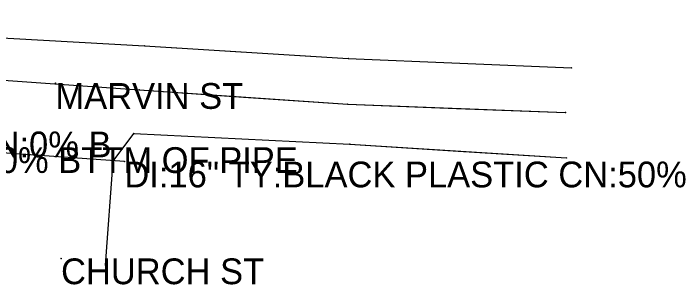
# Model space of a CAD drawing. Extents: x -99999 to 591807, y -99999 to 347168.
# Drawn here: x 591473.9 to 591604.2, y 320848.7 to 320901.3 of the extents above; entities that cross this region are included whole.
import ezdxf

# ---------------------------------------------------------------- set-up
doc = ezdxf.new("R2010")
doc.units = 0
for name, color, linetype in [('S_DRG_PT_SYM', 7, 'Continuous'), ('S_EDGE_PAVEMENT', 7, 'Continuous'), ('S_MSC_PT_SYM', 7, 'Continuous'), ('S_PAVEMENT_CROWN', 7, 'Continuous'), ('S_RDW_PT_SYM', 7, 'Continuous'), ('S_SIDE_DRAIN', 7, 'Continuous'), ('S_SIDE_DRAIN_ANNOT', 7, 'Continuous'), ('S_SURVEY_TEXT_ANNOT', 7, 'Continuous')]:
    doc.layers.add(name, color=color, linetype=linetype)

msp = doc.modelspace()

# ---------------------------------------------------------------- linework, layer by layer
at = {"layer": 'S_DRG_PT_SYM'}
msp.add_lwpolyline([(591495.37, 320872.54), (591495.37, 320872.59), (591495.37, 320872.54), (591495.32, 320872.54), (591495.37, 320872.54), (591495.37, 320872.49), (591495.37, 320872.54), (591495.42, 320872.54)], dxfattribs=at)
at = {"layer": 'S_EDGE_PAVEMENT'}
for points in [[(591274.55, 320914.32), (591277.47, 320910.23), (591281.29, 320907.41), (591283.34, 320907.18), (591287.56, 320906.76), (591333.96, 320904.39), (591378.56, 320901.54), (591416.52, 320899.61), (591460.04, 320897.22), (591499.29, 320895.01), (591538.77, 320892.55), (591582.07, 320890.71)], [(591274.55, 320914.32), (591277.47, 320910.23), (591281.29, 320907.41), (591283.34, 320907.18), (591287.56, 320906.76), (591310.76, 320905.57), (591333.96, 320904.39), (591356.26, 320902.97), (591378.56, 320901.54), (591397.54, 320900.58), (591416.52, 320899.61), (591438.28, 320898.42), (591460.04, 320897.22), (591479.66, 320896.11), (591499.29, 320895.01), (591519.03, 320893.78), (591538.77, 320892.55), (591560.42, 320891.63), (591582.07, 320890.71)], [(591491.73, 320852.43), (591493.17, 320872.65), (591497.17, 320878.01), (591539.07, 320875.94), (591581.05, 320873.24)], [(591491.73, 320852.43), (591493.17, 320872.65), (591497.17, 320878.01), (591518.12, 320876.98), (591539.07, 320875.94), (591560.06, 320874.59), (591581.05, 320873.24)]]:
    msp.add_lwpolyline(points, dxfattribs=at)
at = {"layer": 'S_MSC_PT_SYM'}
for points in [[(591482, 320887.77), (591482, 320887.82), (591482, 320887.77), (591481.95, 320887.77), (591482, 320887.77), (591482, 320887.72), (591482, 320887.77), (591482.05, 320887.77)], [(591483.09, 320853.75), (591483.09, 320853.8), (591483.09, 320853.75), (591483.04, 320853.75), (591483.09, 320853.75), (591483.09, 320853.7), (591483.09, 320853.75), (591483.15, 320853.75)]]:
    msp.add_lwpolyline(points, dxfattribs=at)
at = {"layer": 'S_PAVEMENT_CROWN'}
for points in [[(591273.47, 320897.53), (591287.1, 320896.65), (591334.85, 320894.79), (591377.66, 320893.29), (591416.77, 320890.77), (591460.02, 320889.15), (591498.26, 320886.47), (591538.69, 320883.65), (591580.87, 320882.06)], [(591273.47, 320897.53), (591287.1, 320896.65), (591310.97, 320895.72), (591334.85, 320894.79), (591356.25, 320894.04), (591377.66, 320893.29), (591397.21, 320892.03), (591416.77, 320890.77), (591438.39, 320889.96), (591460.02, 320889.15), (591479.14, 320887.81), (591498.26, 320886.47), (591518.48, 320885.06), (591538.69, 320883.65), (591559.78, 320882.86), (591580.87, 320882.06)]]:
    msp.add_lwpolyline(points, dxfattribs=at)
at = {"layer": 'S_RDW_PT_SYM'}
for points in [[(591499.29, 320895.01), (591499.29, 320895.06), (591499.29, 320895.01), (591499.24, 320895.01), (591499.29, 320895.01), (591499.29, 320894.96), (591499.29, 320895.01), (591499.34, 320895.01)], [(591538.77, 320892.55), (591538.77, 320892.6), (591538.77, 320892.55), (591538.72, 320892.55), (591538.77, 320892.55), (591538.76, 320892.5), (591538.77, 320892.55), (591538.82, 320892.54)], [(591582.07, 320890.71), (591582.07, 320890.76), (591582.07, 320890.71), (591582.02, 320890.72), (591582.07, 320890.71), (591582.07, 320890.66), (591582.07, 320890.71), (591582.12, 320890.71)], [(591498.26, 320886.47), (591498.26, 320886.52), (591498.26, 320886.47), (591498.21, 320886.48), (591498.26, 320886.47), (591498.26, 320886.42), (591498.26, 320886.47), (591498.31, 320886.47)], [(591538.69, 320883.65), (591538.7, 320883.7), (591538.69, 320883.65), (591538.64, 320883.65), (591538.69, 320883.65), (591538.69, 320883.6), (591538.69, 320883.65), (591538.74, 320883.64)], [(591580.87, 320882.06), (591580.87, 320882.11), (591580.87, 320882.06), (591580.82, 320882.07), (591580.87, 320882.06), (591580.87, 320882.01), (591580.87, 320882.06), (591580.92, 320882.06)], [(591497.17, 320878.01), (591497.18, 320878.06), (591497.17, 320878.01), (591497.12, 320878.02), (591497.17, 320878.01), (591497.17, 320877.96), (591497.17, 320878.01), (591497.22, 320878.01)], [(591539.07, 320875.94), (591539.08, 320875.99), (591539.07, 320875.94), (591539.02, 320875.94), (591539.07, 320875.94), (591539.07, 320875.89), (591539.07, 320875.94), (591539.12, 320875.93)], [(591493.17, 320872.65), (591493.13, 320872.68), (591493.17, 320872.65), (591493.14, 320872.61), (591493.17, 320872.65), (591493.21, 320872.62), (591493.17, 320872.65), (591493.2, 320872.69)], [(591581.05, 320873.24), (591581.05, 320873.29), (591581.05, 320873.24), (591581, 320873.25), (591581.05, 320873.24), (591581.05, 320873.19), (591581.05, 320873.24), (591581.1, 320873.24)], [(591491.73, 320852.43), (591491.68, 320852.43), (591491.73, 320852.43), (591491.72, 320852.38), (591491.73, 320852.43), (591491.78, 320852.43), (591491.73, 320852.43), (591491.73, 320852.48)]]:
    msp.add_lwpolyline(points, close=True, dxfattribs=at)
at = {"layer": 'S_SIDE_DRAIN'}
msp.add_line((591495.37, 320872.54), (591455.79, 320875.33), dxfattribs=at)

# ---------------------------------------------------------------- texts
at = {"layer": 'S_SIDE_DRAIN_ANNOT'}
for s, p in [('DI:16" TY:BLACK PLASTIC CN:0% B', (591381.25, 320873.37)), ('CN:50% BTTM OF PIPE', (591455.79, 320870.33)), ('DI:16" TY:BLACK PLASTIC CN:50% ', (591495.37, 320867.54))]:
    msp.add_text(s, height=5, dxfattribs=at).set_placement(p)
at = {"layer": 'S_SURVEY_TEXT_ANNOT'}
for s, p in [('MARVIN ST', (591482, 320882.77)), ('CHURCH ST', (591483.09, 320848.75))]:
    msp.add_text(s, height=5, dxfattribs=at).set_placement(p)

doc.saveas('drawing.dxf')
